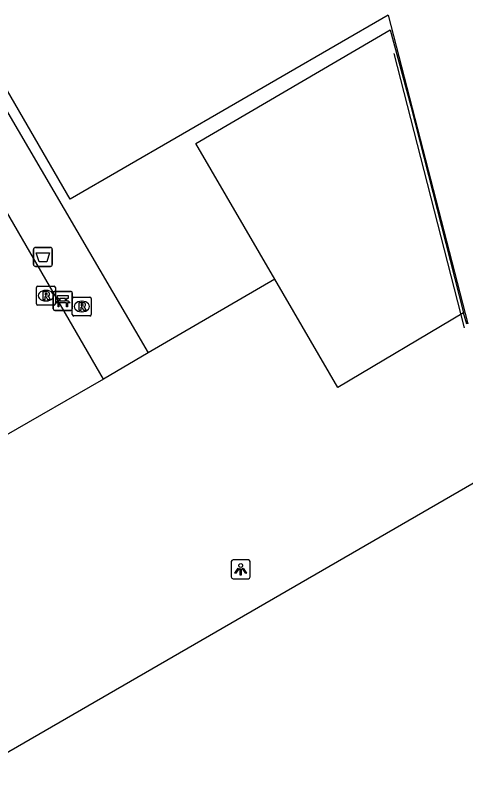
# Model space of a CAD drawing. Extents: x 155018 to 156648, y 383980 to 385733.
# Drawn here: x 155982.67 to 156006.43, y 385052.88 to 385093.1 of the extents above; entities that cross this region are included whole.
import ezdxf

# ---------------------------------------------------------------- set-up
doc = ezdxf.new("R2010")
doc.units = 0
for name, color, linetype in [('IMGEO_Afvalbak', 7, 'Continuous'), ('IMGEO_Bank', 7, 'Continuous'), ('IMGEO_Lichtpunt', 7, 'Continuous'), ('IMGEO_Lijnafwatering', 7, 'Continuous'), ('IMGEO_Pand', 7, 'Continuous'), ('IMGEO_Rijbaan_lokaal_gesloten', 7, 'Continuous'), ('IMGEO_Rijbaan_lokaal_open', 7, 'Continuous'), ('IMGEO_Rioolput', 7, 'Continuous')]:
    doc.layers.add(name, color=color, linetype=linetype)

msp = doc.modelspace()

# ---------------------------------------------------------------- linework, layer by layer
at = {"layer": 'IMGEO_Afvalbak'}
for p, q in [((155983.636, 385079.971), (155983.636, 385080.771)), ((155983.636, 385080.771), (155983.636, 385079.971)), ((155983.736, 385080.871), (155984.526, 385080.871)), ((155984.526, 385080.871), (155983.736, 385080.871)), ((155984.626, 385080.771), (155984.626, 385079.971)), ((155984.626, 385079.971), (155984.626, 385080.771)), ((155984.526, 385079.871), (155983.736, 385079.871)), ((155983.736, 385079.871), (155984.526, 385079.871))]:
    msp.add_line(p, q, dxfattribs=at)
msp.add_lwpolyline([(155983.779, 385080.585), (155984.483, 385080.585), (155984.334, 385080.115), (155983.928, 385080.115), (155983.779, 385080.585)], dxfattribs=at)
for centre, start, end in [((155983.736, 385080.771), 90, 180), ((155983.736, 385080.771), 90, 180), ((155984.526, 385080.771), 0, 90), ((155984.526, 385080.771), 360, 90), ((155983.736, 385079.971), 180, 270), ((155983.736, 385079.971), 180, 270), ((155984.526, 385079.971), 270, 0), ((155984.526, 385079.971), 270, 0)]:
    msp.add_arc(centre, 0.1, start, end, dxfattribs=at)
at = {"layer": 'IMGEO_Bank'}
for p, q in [((155984.677, 385077.63), (155984.677, 385078.471)), ((155984.677, 385078.471), (155984.677, 385077.63)), ((155984.752, 385078.555), (155985.593, 385078.555)), ((155985.593, 385078.555), (155984.752, 385078.555)), ((155985.677, 385078.48), (155985.677, 385077.639)), ((155985.677, 385077.639), (155985.677, 385078.48)), ((155985.374, 385077.953), (155984.981, 385077.953)), ((155984.986, 385078.061), (155984.986, 385078.167)), ((155985.03, 385078.167), (155985.03, 385078.061)), ((155985.318, 385078.173), (155985.036, 385078.173)), ((155985.036, 385078.055), (155985.318, 385078.055)), ((155985.324, 385078.061), (155985.324, 385078.167)), ((155985.368, 385078.167), (155985.368, 385078.061)), ((155985.602, 385077.555), (155984.761, 385077.555)), ((155984.761, 385077.555), (155985.602, 385077.555))]:
    msp.add_line(p, q, dxfattribs=at)
for points in [[(155984.98, 385078.173), (155984.894, 385078.173), (155984.894, 385078.334), (155985.457, 385078.334), (155985.457, 385078.173), (155985.374, 385078.173)], [(155984.924, 385077.953), (155984.782, 385077.953), (155984.894, 385078.055), (155984.98, 385078.055)], [(155984.974, 385077.946), (155984.974, 385077.739), (155984.931, 385077.739), (155984.931, 385077.946)], [(155985.374, 385078.055), (155985.457, 385078.055), (155985.569, 385077.953), (155985.43, 385077.953)], [(155985.424, 385077.946), (155985.424, 385077.739), (155985.38, 385077.739), (155985.38, 385077.946)]]:
    msp.add_lwpolyline(points, dxfattribs=at)
for centre, radius, start, end in [((155984.755, 385078.477), 0.0779, 92.4484, 184.2845), ((155984.755, 385078.477), 0.0779, 92.4484, 184.2845), ((155985.599, 385078.477), 0.0779, 2.4484, 94.2845), ((155985.599, 385078.477), 0.0779, 2.4484, 94.2845), ((155984.924, 385077.946), 0.00671, 2.8957, 87.1043), ((155984.981, 385077.946), 0.00671, 92.8957, 177.1043), ((155984.979, 385078.166), 0.00671, 2.8957, 87.1043), ((155984.979, 385078.062), 0.00671, 272.8957, 357.1043), ((155985.036, 385078.166), 0.00671, 92.8957, 177.1043), ((155985.036, 385078.062), 0.00671, 182.8957, 267.1043), ((155985.318, 385078.166), 0.00671, 2.8957, 87.1043), ((155985.318, 385078.062), 0.00671, 272.8957, 357.1043), ((155985.375, 385078.166), 0.00671, 92.8957, 177.1043), ((155985.375, 385078.062), 0.00671, 182.8957, 267.1043), ((155985.373, 385077.946), 0.00671, 2.8957, 87.1043), ((155985.43, 385077.946), 0.00671, 92.8957, 177.1043), ((155984.755, 385077.633), 0.0779, 182.4484, 274.2845), ((155984.755, 385077.633), 0.0779, 182.4484, 274.2845), ((155985.599, 385077.633), 0.0779, 272.4484, 4.2845), ((155985.599, 385077.633), 0.0779, 272.4484, 4.2845)]:
    msp.add_arc(centre, radius, start, end, dxfattribs=at)
at = {"layer": 'IMGEO_Lichtpunt'}
for p, q in [((155994.061, 385064.315), (155994.061, 385063.508)), ((155994.061, 385064.315), (155994.061, 385063.508)), ((155994.963, 385064.41), (155994.155, 385064.41)), ((155994.963, 385064.41), (155994.155, 385064.41)), ((155995.057, 385063.508), (155995.057, 385064.315)), ((155995.057, 385063.508), (155995.057, 385064.315)), ((155994.155, 385063.414), (155994.963, 385063.414)), ((155994.155, 385063.414), (155994.963, 385063.414))]:
    msp.add_line(p, q, dxfattribs=at)
for points in [[(155994.435, 385063.979), (155994.474, 385063.951), (155994.286, 385063.689), (155994.248, 385063.716), (155994.435, 385063.979)], [(155994.537, 385063.931), (155994.584, 385063.931), (155994.584, 385063.609), (155994.537, 385063.609), (155994.537, 385063.931)], [(155994.647, 385063.951), (155994.685, 385063.978), (155994.872, 385063.716), (155994.833, 385063.688), (155994.647, 385063.951)]]:
    msp.add_lwpolyline(points, dxfattribs=at)
msp.add_circle((155994.56, 385064.113), 0.0994, dxfattribs=at)
for centre, start, end in [((155994.155, 385064.315), 90, 180), ((155994.155, 385064.315), 90, 180), ((155994.963, 385064.315), 0, 90), ((155994.963, 385064.315), 0, 90), ((155994.155, 385063.508), 180, 270), ((155994.155, 385063.508), 180, 270), ((155994.963, 385063.508), 270, 0), ((155994.963, 385063.508), 270, 360)]:
    msp.add_arc(centre, 0.0946, start, end, dxfattribs=at)
at = {"layer": 'IMGEO_Lijnafwatering'}
msp.add_lwpolyline([(156002.638, 385091.084), (156006.345, 385076.632)], dxfattribs=at)
at = {"layer": 'IMGEO_Pand'}
for points in [[(156002.342, 385093.105), (155985.57, 385083.414), (155967.989, 385113.761), (155995.502, 385129.68)], [(155972.197, 385048.471), (156008.671, 385069.52)]]:
    msp.add_lwpolyline(points, dxfattribs=at)
at = {"layer": 'IMGEO_Rijbaan_lokaal_gesloten'}
for points in [[(155987.328, 385073.938), (155974.235, 385096.53), (155976.491, 385097.827), (155989.678, 385075.322)], [(156002.342, 385093.105), (156006.534, 385076.842)], [(155996.364, 385079.197), (155992.188, 385086.355), (156002.443, 385092.339), (156003.528, 385088.323), (156006.303, 385077.425)], [(155996.364, 385079.197), (155989.678, 385075.322)], [(156006.482, 385076.828), (156006.303, 385077.425)], [(155987.328, 385073.938), (155982.078, 385070.903)]]:
    msp.add_lwpolyline(points, dxfattribs=at)
at = {"layer": 'IMGEO_Rijbaan_lokaal_open'}
for points in [[(156006.303, 385077.425), (155999.69, 385073.495), (155996.364, 385079.197)], [(155989.678, 385075.322), (155987.328, 385073.938)]]:
    msp.add_lwpolyline(points, dxfattribs=at)
at = {"layer": 'IMGEO_Rioolput'}
for p, q in [((155983.789, 385077.903), (155983.789, 385078.755)), ((155983.864, 385078.829), (155984.716, 385078.829)), ((155984.79, 385078.755), (155984.79, 385077.903)), ((155984.277, 385078.609), (155984.302, 385078.609)), ((155984.3, 385078.049), (155984.275, 385078.049)), ((155985.682, 385077.333), (155985.682, 385078.185)), ((155985.757, 385078.259), (155986.609, 385078.259)), ((155986.17, 385078.039), (155986.195, 385078.039)), ((155986.683, 385078.185), (155986.683, 385077.333)), ((155984.716, 385077.829), (155983.864, 385077.829)), ((155986.609, 385077.259), (155985.757, 385077.259)), ((155986.193, 385077.479), (155986.168, 385077.479))]:
    msp.add_line(p, q, dxfattribs=at)
for points in [[(155983.789, 385077.903), (155983.789, 385078.755)], [(155983.864, 385078.829), (155984.716, 385078.829)], [(155984.79, 385078.755), (155984.79, 385077.903)], [(155984.378, 385078.527), (155984.126, 385078.529), (155984.126, 385078.129)], [(155984.304, 385078.448), (155984.25, 385078.448), (155984.25, 385078.367)], [(155984.25, 385078.367), (155984.302, 385078.367)], [(155984.126, 385078.129), (155984.25, 385078.129), (155984.25, 385078.291), (155984.261, 385078.291)], [(155984.308, 385078.262), (155984.379, 385078.129), (155984.519, 385078.129), (155984.454, 385078.255)], [(155985.682, 385077.333), (155985.682, 385078.185)], [(155985.757, 385078.259), (155986.609, 385078.259)], [(155986.271, 385077.957), (155986.019, 385077.959), (155986.019, 385077.559)], [(155986.683, 385078.185), (155986.683, 385077.333)], [(155984.716, 385077.829), (155983.864, 385077.829)], [(155986.019, 385077.559), (155986.143, 385077.559), (155986.143, 385077.721), (155986.154, 385077.721)], [(155986.197, 385077.878), (155986.143, 385077.878), (155986.143, 385077.797)], [(155986.143, 385077.797), (155986.195, 385077.797)], [(155986.201, 385077.692), (155986.272, 385077.559), (155986.412, 385077.559), (155986.347, 385077.685)], [(155986.609, 385077.259), (155985.757, 385077.259)]]:
    msp.add_lwpolyline(points, dxfattribs=at)
for centre, radius, start, end in [((155983.866, 385078.753), 0.0765, 91.552, 178.448), ((155983.866, 385078.753), 0.0765, 91.552, 178.448), ((155984.714, 385078.753), 0.0765, 1.552, 88.448), ((155984.714, 385078.753), 0.0765, 1.552, 88.448), ((155984.286, 385078.556), 0.19, 274.7715, 282.9687), ((155984.31, 385078.352), 0.0964, 77.0061, 93.1865), ((155984.324, 385078.409), 0.0378, 276.6634, 79.6772), ((155984.377, 385078.417), 0.109, 350.3612, 89.416), ((155984.375, 385078.417), 0.112, 277.5842, 350.9817), ((155984.359, 385078.202), 0.108, 29.5134, 73.7905), ((155983.866, 385077.905), 0.0765, 181.552, 268.448), ((155983.866, 385077.905), 0.0765, 181.552, 268.448), ((155984.26, 385078.238), 0.0533, 26.0293, 88.6989), ((155984.714, 385077.905), 0.0765, 271.552, 358.448), ((155984.714, 385077.905), 0.0765, 271.552, 358.448), ((155985.759, 385078.183), 0.0765, 91.552, 178.448), ((155985.759, 385078.183), 0.0765, 91.552, 178.448), ((155986.27, 385077.847), 0.109, 350.3612, 89.416), ((155986.607, 385078.183), 0.0765, 1.552, 88.448), ((155986.607, 385078.183), 0.0765, 1.552, 88.448), ((155986.153, 385077.668), 0.0533, 26.0293, 88.6989), ((155986.179, 385077.986), 0.19, 274.7715, 282.9687), ((155986.203, 385077.782), 0.0964, 77.0061, 93.1865), ((155986.217, 385077.839), 0.0378, 276.6634, 79.6772), ((155986.268, 385077.847), 0.112, 277.5842, 350.9817), ((155986.252, 385077.632), 0.108, 29.5134, 73.7905), ((155985.759, 385077.335), 0.0765, 181.552, 268.448), ((155985.759, 385077.335), 0.0765, 181.552, 268.448), ((155986.607, 385077.335), 0.0765, 271.552, 358.448), ((155986.607, 385077.335), 0.0765, 271.552, 358.448)]:
    msp.add_arc(centre, radius, start, end, dxfattribs=at)
for centre, major_axis, ratio, start_param, end_param in [((155984.276, 385078.329), (-0.387, 0.002), 0.722429, 4.712389, 7.853982), ((155984.301, 385078.329), (-0.39, 0.002), 0.717154, 1.570796, 4.712389), ((155986.169, 385077.759), (-0.387, 0.002), 0.722429, 4.712389, 7.853982), ((155986.194, 385077.759), (-0.39, 0.002), 0.717154, 1.570796, 4.712389)]:
    msp.add_ellipse(centre, major_axis=major_axis, ratio=ratio, start_param=start_param, end_param=end_param, dxfattribs=at)

doc.saveas('drawing.dxf')
